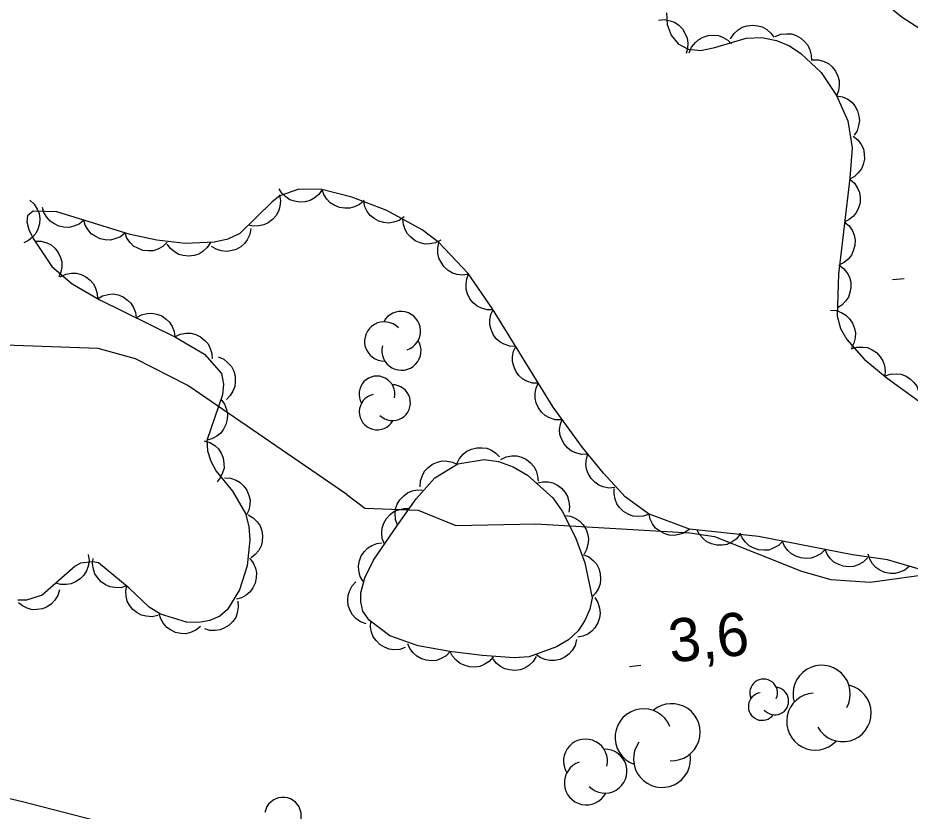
# Model space of a CAD drawing. Extents: x 336540 to 340074, y 5572036 to 5573747.
# Drawn here: x 338090.3 to 338152.3, y 5572282.6 to 5572337.8 of the extents above; entities that cross this region are included whole.
import ezdxf

# ---------------------------------------------------------------- set-up
doc = ezdxf.new("R2010")
doc.units = 0
for name, color, linetype in [('Niveau 2', 7, 'Continuous'), ('Niveau 22', 7, 'Continuous'), ('Niveau 3', 7, 'Continuous'), ('Niveau 44', 7, 'Continuous')]:
    doc.layers.add(name, color=color, linetype=linetype)

msp = doc.modelspace()

# ---------------------------------------------------------------- linework, layer by layer
at = {"layer": 'Niveau 2'}
for points in [[(338090.11, 5572354.71), (338098.73, 5572353.14), (338104.93, 5572352.33), (338108.16, 5572351.84), (338111.21, 5572351.25), (338119.68, 5572349.22), (338124.85, 5572347.75), (338127.98, 5572346.99), (338135.42, 5572342.9), (338137.97, 5572342.85), (338143.79, 5572341.47), (338146.85, 5572341.28), (338148.06, 5572340.84), (338151.76, 5572337.79), (338154.21, 5572336.23), (338155.75, 5572335.8), (338159.59, 5572333.64), (338161.3, 5572333.2), (338163.74, 5572331.8), (338172.34, 5572328.88), (338182.24, 5572323.95), (338185.17, 5572322.7)], [(338113.17, 5572304.63), (338102.14, 5572312.2), (338098.49, 5572314.04), (338095.91, 5572314.76), (338088.11, 5572315.05), (338082.12, 5572316.6), (338075.29, 5572317.42), (338071.92, 5572317.26), (338064.76, 5572318.41), (338060.61, 5572320.07), (338058.09, 5572319.94), (338057.88, 5572320.01)], [(338113.17, 5572304.63), (338114.42, 5572303.67), (338118.14, 5572303.52), (338120.74, 5572302.46), (338126.3, 5572302.59), (338137, 5572301.95), (338138.71, 5572301.7), (338144.76, 5572299.3), (338146.81, 5572298.72), (338149.53, 5572298.52), (338153.39, 5572299.06)]]:
    msp.add_lwpolyline(points, dxfattribs=at)
at = {"layer": 'Niveau 22'}
msp.add_lwpolyline([(338082.11, 5572285.27), (338090.64, 5572283.27), (338096.3, 5572281.81)], dxfattribs=at)
at = {"layer": 'Niveau 3'}
for p, q in [((338151.08, 5572319.56), (338151.89, 5572319.64)), ((338132.81, 5572292.67), (338133.61, 5572292.76))]:
    msp.add_line(p, q, dxfattribs=at)
at = {"layer": 'Niveau 44'}
for points in [[(338135.39, 5572338.1), (338135.43, 5572337.28), (338135.7, 5572336.54), (338136.19, 5572335.95), (338136.88, 5572335.57), (338137.74, 5572335.49), (338138.74, 5572335.7), (338140.93, 5572336.34), (338142.01, 5572336.38), (338143.03, 5572336.18), (338143.93, 5572335.8), (338144.72, 5572335.28), (338146.12, 5572333.95), (338147.19, 5572332.36), (338147.98, 5572330.6), (338148.29, 5572328.72), (338148.13, 5572326.62), (338147.33, 5572319.93), (338147.25, 5572317.02), (338147.48, 5572316.17), (338147.91, 5572315.4), (338149.11, 5572314.02), (338150.72, 5572312.71), (338155.31, 5572309.38)], [(338134.83, 5572337.59), (338135.24, 5572337.63), (338135.64, 5572337.55), (338135.95, 5572337.45), (338136.24, 5572337.24), (338136.5, 5572336.98), (338136.69, 5572336.65), (338136.83, 5572336.35), (338136.86, 5572336), (338136.84, 5572335.63), (338136.74, 5572335.28)], [(338139.84, 5572336.3), (338140.06, 5572336.65), (338140.37, 5572336.92), (338140.64, 5572337.1), (338140.98, 5572337.21), (338141.35, 5572337.25), (338141.73, 5572337.2), (338142.04, 5572337.13), (338142.35, 5572336.94), (338142.63, 5572336.7), (338142.84, 5572336.41)], [(338136.97, 5572335.33), (338137.13, 5572335.72), (338137.39, 5572336.03), (338137.63, 5572336.26), (338137.94, 5572336.42), (338138.29, 5572336.52), (338138.68, 5572336.54), (338139, 5572336.52), (338139.33, 5572336.39), (338139.65, 5572336.2), (338139.91, 5572335.95)], [(338142.94, 5572336.45), (338143.33, 5572336.61), (338143.73, 5572336.65), (338144.06, 5572336.64), (338144.39, 5572336.53), (338144.72, 5572336.35), (338145, 5572336.09), (338145.21, 5572335.85), (338145.35, 5572335.52), (338145.44, 5572335.16), (338145.45, 5572334.8)], [(338145.53, 5572334.83), (338145.94, 5572334.83), (338146.33, 5572334.71), (338146.63, 5572334.57), (338146.9, 5572334.34), (338147.13, 5572334.05), (338147.29, 5572333.7), (338147.39, 5572333.4), (338147.39, 5572333.04), (338147.34, 5572332.68), (338147.2, 5572332.34)], [(338147.2, 5572332.34), (338147.61, 5572332.27), (338147.97, 5572332.09), (338148.25, 5572331.9), (338148.47, 5572331.63), (338148.65, 5572331.3), (338148.74, 5572330.93), (338148.79, 5572330.61), (338148.73, 5572330.26), (338148.62, 5572329.91), (338148.43, 5572329.6)], [(338148.35, 5572329.53), (338148.68, 5572329.27), (338148.91, 5572328.94), (338149.06, 5572328.64), (338149.12, 5572328.3), (338149.13, 5572327.93), (338149.04, 5572327.56), (338148.92, 5572327.25), (338148.71, 5572326.97), (338148.44, 5572326.72), (338148.12, 5572326.54)], [(338148.12, 5572326.54), (338148.44, 5572326.27), (338148.65, 5572325.92), (338148.79, 5572325.62), (338148.84, 5572325.27), (338148.83, 5572324.9), (338148.72, 5572324.54), (338148.59, 5572324.24), (338148.37, 5572323.97), (338148.08, 5572323.73), (338147.76, 5572323.56)], [(338136.98, 5572302.2), (338134.14, 5572303.27), (338132.52, 5572304.46), (338131, 5572306.1), (338129.56, 5572307.89), (338127.5, 5572310.7), (338123.3, 5572317.52), (338121.6, 5572319.99), (338119.56, 5572322.14), (338118.41, 5572323.02), (338115.95, 5572324.37), (338113.53, 5572325.28), (338111.45, 5572325.81), (338109.85, 5572325.84), (338108.53, 5572325.38), (338108, 5572324.97), (338105.75, 5572322.76), (338104.91, 5572322.38), (338103.98, 5572322.15), (338101.94, 5572322.07), (338099.99, 5572322.3), (338098.12, 5572322.7), (338093.03, 5572324.26), (338091.39, 5572324.31), (338091, 5572323.99), (338090.94, 5572323.57), (338091.09, 5572323.03), (338091.4, 5572322.42), (338092.69, 5572320.48), (338094.11, 5572319.27), (338095.98, 5572318.17), (338101.28, 5572315.56), (338103.3, 5572314.37), (338104.47, 5572313.02), (338104.61, 5572312.3), (338104.53, 5572311.54), (338103.46, 5572308.38), (338103.49, 5572307.66), (338103.72, 5572306.93), (338104.11, 5572306.23), (338105.23, 5572304.85), (338106.15, 5572303.3), (338106.38, 5572302.4), (338106.45, 5572301.46), (338106.25, 5572299.67), (338105.73, 5572298), (338104.9, 5572296.62), (338104.36, 5572296.16), (338103.67, 5572295.85), (338102.89, 5572295.71), (338102.03, 5572295.74), (338100.23, 5572296.29), (338099.44, 5572296.79), (338098.06, 5572298.11), (338095.92, 5572299.87), (338095.53, 5572299.94), (338094.67, 5572299.85), (338094.3, 5572299.64), (338092.01, 5572297.61), (338090.93, 5572297.27), (338090.32, 5572297.27)], [(338111.47, 5572325.81), (338111.23, 5572325.47), (338110.91, 5572325.22), (338110.62, 5572325.05), (338110.28, 5572324.97), (338109.91, 5572324.94), (338109.54, 5572325.01), (338109.22, 5572325.11), (338108.93, 5572325.31), (338108.67, 5572325.56), (338108.47, 5572325.87)], [(338114.38, 5572325.06), (338114.06, 5572324.79), (338113.7, 5572324.62), (338113.38, 5572324.52), (338113.03, 5572324.52), (338112.66, 5572324.58), (338112.31, 5572324.73), (338112.03, 5572324.89), (338111.79, 5572325.15), (338111.59, 5572325.47), (338111.47, 5572325.8)], [(338091.16, 5572325.09), (338091.47, 5572324.81), (338091.67, 5572324.46), (338091.81, 5572324.15), (338091.85, 5572323.81), (338091.83, 5572323.44), (338091.71, 5572323.07), (338091.58, 5572322.77), (338091.34, 5572322.51), (338091.06, 5572322.28), (338090.73, 5572322.12)], [(338108.49, 5572325.45), (338108.57, 5572325.04), (338108.52, 5572324.64), (338108.44, 5572324.32), (338108.26, 5572324.01), (338108.02, 5572323.73), (338107.71, 5572323.51), (338107.42, 5572323.36), (338107.07, 5572323.29), (338106.7, 5572323.28), (338106.35, 5572323.35)], [(338094.91, 5572323.68), (338094.58, 5572323.42), (338094.21, 5572323.27), (338093.89, 5572323.19), (338093.53, 5572323.2), (338093.17, 5572323.28), (338092.83, 5572323.45), (338092.56, 5572323.63), (338092.33, 5572323.9), (338092.14, 5572324.22), (338092.04, 5572324.56)], [(338117.16, 5572323.92), (338116.82, 5572323.67), (338116.43, 5572323.55), (338116.1, 5572323.48), (338115.75, 5572323.52), (338115.4, 5572323.62), (338115.07, 5572323.81), (338114.81, 5572324.01), (338114.6, 5572324.29), (338114.43, 5572324.62), (338114.35, 5572324.97)], [(338097.78, 5572322.81), (338097.45, 5572322.54), (338097.07, 5572322.39), (338096.75, 5572322.31), (338096.4, 5572322.32), (338096.04, 5572322.4), (338095.7, 5572322.57), (338095.42, 5572322.75), (338095.2, 5572323.02), (338095.01, 5572323.34), (338094.91, 5572323.68)], [(338119.71, 5572322.31), (338119.34, 5572322.12), (338118.94, 5572322.04), (338118.61, 5572322.03), (338118.27, 5572322.11), (338117.93, 5572322.26), (338117.63, 5572322.5), (338117.39, 5572322.73), (338117.23, 5572323.04), (338117.11, 5572323.39), (338117.08, 5572323.75)], [(338147.76, 5572323.56), (338148.08, 5572323.29), (338148.3, 5572322.94), (338148.43, 5572322.64), (338148.48, 5572322.3), (338148.47, 5572321.93), (338148.36, 5572321.56), (338148.24, 5572321.26), (338148.01, 5572320.99), (338147.73, 5572320.75), (338147.41, 5572320.58)], [(338100.7, 5572322.15), (338100.4, 5572321.86), (338100.04, 5572321.67), (338099.73, 5572321.56), (338099.37, 5572321.55), (338099.01, 5572321.59), (338098.65, 5572321.74), (338098.36, 5572321.89), (338098.12, 5572322.14), (338097.9, 5572322.44), (338097.77, 5572322.78)], [(338106.52, 5572323.11), (338106.45, 5572322.7), (338106.26, 5572322.33), (338106.08, 5572322.06), (338105.81, 5572321.84), (338105.48, 5572321.66), (338105.11, 5572321.56), (338104.79, 5572321.51), (338104.44, 5572321.56), (338104.09, 5572321.68), (338103.78, 5572321.87)], [(338091.52, 5572322.23), (338091.94, 5572322.23), (338092.33, 5572322.11), (338092.63, 5572321.97), (338092.89, 5572321.74), (338093.12, 5572321.45), (338093.28, 5572321.1), (338093.38, 5572320.79), (338093.38, 5572320.44), (338093.32, 5572320.07), (338093.18, 5572319.74)], [(338103.7, 5572322.14), (338103.48, 5572321.78), (338103.18, 5572321.52), (338102.9, 5572321.33), (338102.57, 5572321.23), (338102.2, 5572321.18), (338101.82, 5572321.23), (338101.5, 5572321.31), (338101.2, 5572321.49), (338100.92, 5572321.73), (338100.7, 5572322.02)], [(338121.65, 5572319.94), (338121.24, 5572319.87), (338120.83, 5572319.92), (338120.51, 5572320.01), (338120.22, 5572320.19), (338119.94, 5572320.44), (338119.72, 5572320.76), (338119.57, 5572321.05), (338119.51, 5572321.39), (338119.51, 5572321.76), (338119.58, 5572322.12)], [(338147.35, 5572320.59), (338147.69, 5572320.34), (338147.93, 5572320.02), (338148.1, 5572319.73), (338148.18, 5572319.39), (338148.2, 5572319.02), (338148.13, 5572318.65), (338148.03, 5572318.34), (338147.83, 5572318.05), (338147.57, 5572317.78), (338147.27, 5572317.59)], [(338093.27, 5572319.76), (338093.65, 5572319.94), (338094.05, 5572320), (338094.38, 5572320.01), (338094.72, 5572319.91), (338095.05, 5572319.75), (338095.35, 5572319.51), (338095.57, 5572319.27), (338095.73, 5572318.96), (338095.83, 5572318.6), (338095.86, 5572318.24)], [(338123.34, 5572317.46), (338122.92, 5572317.46), (338122.53, 5572317.57), (338122.23, 5572317.71), (338121.96, 5572317.94), (338121.73, 5572318.22), (338121.57, 5572318.57), (338121.46, 5572318.88), (338121.46, 5572319.23), (338121.51, 5572319.6), (338121.64, 5572319.93)], [(338095.85, 5572318.23), (338096.21, 5572318.44), (338096.61, 5572318.53), (338096.94, 5572318.56), (338097.29, 5572318.49), (338097.63, 5572318.36), (338097.94, 5572318.13), (338098.18, 5572317.91), (338098.36, 5572317.61), (338098.49, 5572317.26), (338098.54, 5572316.91)], [(338098.54, 5572316.91), (338098.91, 5572317.11), (338099.3, 5572317.2), (338099.63, 5572317.23), (338099.98, 5572317.16), (338100.32, 5572317.03), (338100.63, 5572316.81), (338100.87, 5572316.59), (338101.05, 5572316.29), (338101.19, 5572315.94), (338101.23, 5572315.58)], [(338124.91, 5572314.9), (338124.49, 5572314.92), (338124.11, 5572315.06), (338123.82, 5572315.21), (338123.56, 5572315.45), (338123.34, 5572315.75), (338123.2, 5572316.1), (338123.11, 5572316.41), (338123.12, 5572316.77), (338123.19, 5572317.13), (338123.34, 5572317.46)], [(338146.77, 5572317.44), (338147.19, 5572317.4), (338147.57, 5572317.25), (338147.85, 5572317.09), (338148.1, 5572316.83), (338148.31, 5572316.53), (338148.44, 5572316.17), (338148.51, 5572315.85), (338148.49, 5572315.5), (338148.4, 5572315.14), (338148.24, 5572314.82)], [(338101.24, 5572315.59), (338101.61, 5572315.76), (338102.02, 5572315.83), (338102.35, 5572315.83), (338102.68, 5572315.74), (338103.02, 5572315.58), (338103.31, 5572315.33), (338103.54, 5572315.09), (338103.69, 5572314.78), (338103.8, 5572314.42), (338103.82, 5572314.06)], [(338126.48, 5572312.35), (338126.07, 5572312.37), (338125.68, 5572312.5), (338125.39, 5572312.65), (338125.13, 5572312.89), (338124.91, 5572313.19), (338124.77, 5572313.55), (338124.68, 5572313.86), (338124.69, 5572314.21), (338124.76, 5572314.58), (338124.91, 5572314.9)], [(338148.21, 5572314.75), (338148.61, 5572314.87), (338149.02, 5572314.87), (338149.34, 5572314.83), (338149.66, 5572314.68), (338149.97, 5572314.48), (338150.22, 5572314.19), (338150.41, 5572313.92), (338150.52, 5572313.58), (338150.57, 5572313.22), (338150.54, 5572312.86)], [(338104.24, 5572314.18), (338104.63, 5572314.02), (338104.94, 5572313.75), (338105.16, 5572313.51), (338105.32, 5572313.19), (338105.42, 5572312.84), (338105.43, 5572312.46), (338105.4, 5572312.13), (338105.27, 5572311.81), (338105.07, 5572311.49), (338104.82, 5572311.23)], [(338150.53, 5572312.85), (338150.92, 5572312.99), (338151.33, 5572313.01), (338151.66, 5572312.99), (338151.99, 5572312.86), (338152.3, 5572312.67), (338152.57, 5572312.4), (338152.77, 5572312.14), (338152.9, 5572311.81), (338152.97, 5572311.45), (338152.96, 5572311.09)], [(338128.06, 5572309.8), (338127.64, 5572309.81), (338127.26, 5572309.95), (338126.96, 5572310.1), (338126.71, 5572310.34), (338126.49, 5572310.64), (338126.34, 5572310.99), (338126.25, 5572311.31), (338126.26, 5572311.66), (338126.34, 5572312.02), (338126.48, 5572312.35)], [(338104.43, 5572311.24), (338104.68, 5572310.9), (338104.82, 5572310.52), (338104.89, 5572310.2), (338104.87, 5572309.85), (338104.78, 5572309.49), (338104.6, 5572309.15), (338104.42, 5572308.88), (338104.14, 5572308.67), (338103.81, 5572308.49), (338103.46, 5572308.39)], [(338129.9, 5572307.42), (338129.48, 5572307.41), (338129.09, 5572307.51), (338128.79, 5572307.64), (338128.51, 5572307.86), (338128.27, 5572308.14), (338128.1, 5572308.48), (338127.98, 5572308.78), (338127.96, 5572309.14), (338128.01, 5572309.5), (338128.13, 5572309.84)], [(338103.27, 5572308.36), (338103.67, 5572308.24), (338104.01, 5572308.02), (338104.26, 5572307.8), (338104.45, 5572307.5), (338104.59, 5572307.16), (338104.64, 5572306.78), (338104.65, 5572306.46), (338104.55, 5572306.12), (338104.39, 5572305.78), (338104.17, 5572305.5)], [(338120.83, 5572306.74), (338121, 5572307.12), (338121.27, 5572307.42), (338121.52, 5572307.64), (338121.84, 5572307.78), (338122.2, 5572307.87), (338122.59, 5572307.87), (338122.91, 5572307.84), (338123.23, 5572307.69), (338123.54, 5572307.49), (338123.79, 5572307.23)], [(338123.87, 5572307.06), (338124.25, 5572307.24), (338124.65, 5572307.3), (338124.98, 5572307.31), (338125.32, 5572307.21), (338125.65, 5572307.06), (338125.94, 5572306.81), (338126.17, 5572306.57), (338126.33, 5572306.26), (338126.43, 5572305.9), (338126.46, 5572305.54)], [(338131.8, 5572305.1), (338131.39, 5572305.07), (338130.99, 5572305.15), (338130.68, 5572305.26), (338130.4, 5572305.47), (338130.14, 5572305.74), (338129.95, 5572306.07), (338129.82, 5572306.37), (338129.79, 5572306.73), (338129.82, 5572307.1), (338129.92, 5572307.44)], [(338116.7, 5572302.49), (338118, 5572304.31), (338119.3, 5572305.78), (338120.88, 5572306.75), (338122.71, 5572307.05), (338123.71, 5572306.92), (338124.74, 5572306.55), (338125.73, 5572305.97), (338127.49, 5572304.39), (338128.14, 5572303.47), (338129.07, 5572301.64), (338129.71, 5572299.88), (338130.22, 5572297.44), (338130.05, 5572296.64), (338129.72, 5572295.87), (338129.24, 5572295.14), (338128.58, 5572294.52), (338127.75, 5572294.03), (338125.84, 5572293.33), (338124.8, 5572293.27), (338122.59, 5572293.43), (338120.33, 5572293.71), (338118.14, 5572294.11), (338116.16, 5572294.8), (338114.73, 5572295.88), (338114.3, 5572296.52), (338114.14, 5572297.16), (338114.15, 5572297.78), (338114.44, 5572298.83), (338115.03, 5572300.05), (338116.7, 5572302.49)], [(338118.28, 5572305.15), (338118.3, 5572305.57), (338118.43, 5572305.95), (338118.58, 5572306.25), (338118.82, 5572306.5), (338119.12, 5572306.72), (338119.48, 5572306.87), (338119.79, 5572306.95), (338120.14, 5572306.94), (338120.51, 5572306.87), (338120.83, 5572306.72)], [(338104.68, 5572305.78), (338105.1, 5572305.75), (338105.48, 5572305.61), (338105.77, 5572305.46), (338106.02, 5572305.21), (338106.24, 5572304.91), (338106.37, 5572304.55), (338106.46, 5572304.24), (338106.44, 5572303.89), (338106.36, 5572303.52), (338106.21, 5572303.2)], [(338126.36, 5572305.41), (338126.76, 5572305.51), (338127.17, 5572305.49), (338127.49, 5572305.43), (338127.81, 5572305.27), (338128.1, 5572305.05), (338128.34, 5572304.75), (338128.51, 5572304.47), (338128.6, 5572304.13), (338128.64, 5572303.76), (338128.59, 5572303.4)], [(338116.7, 5572302.49), (338116.55, 5572302.88), (338116.53, 5572303.29), (338116.55, 5572303.62), (338116.68, 5572303.95), (338116.87, 5572304.26), (338117.14, 5572304.53), (338117.39, 5572304.74), (338117.72, 5572304.87), (338118.08, 5572304.94), (338118.44, 5572304.93)], [(338134.17, 5572303.25), (338133.77, 5572303.11), (338133.37, 5572303.09), (338133.04, 5572303.12), (338132.71, 5572303.25), (338132.4, 5572303.44), (338132.13, 5572303.71), (338131.93, 5572303.97), (338131.81, 5572304.3), (338131.74, 5572304.67), (338131.75, 5572305.03)], [(338115.8, 5572301.17), (338115.64, 5572301.56), (338115.61, 5572301.96), (338115.63, 5572302.29), (338115.74, 5572302.62), (338115.93, 5572302.94), (338116.19, 5572303.22), (338116.44, 5572303.43), (338116.77, 5572303.56), (338117.13, 5572303.65), (338117.49, 5572303.64)], [(338106.32, 5572303.21), (338106.68, 5572303), (338106.96, 5572302.71), (338107.15, 5572302.44), (338107.27, 5572302.1), (338107.33, 5572301.74), (338107.29, 5572301.36), (338107.23, 5572301.04), (338107.06, 5572300.73), (338106.82, 5572300.44), (338106.54, 5572300.22)], [(338128.3, 5572303.16), (338128.71, 5572303.11), (338129.08, 5572302.94), (338129.37, 5572302.77), (338129.6, 5572302.5), (338129.8, 5572302.19), (338129.91, 5572301.82), (338129.97, 5572301.5), (338129.93, 5572301.15), (338129.83, 5572300.8), (338129.66, 5572300.48)], [(338136.98, 5572302.2), (338136.64, 5572301.96), (338136.25, 5572301.83), (338135.93, 5572301.77), (338135.58, 5572301.8), (338135.22, 5572301.9), (338134.89, 5572302.1), (338134.63, 5572302.29), (338134.42, 5572302.58), (338134.26, 5572302.91), (338134.17, 5572303.26)], [(338173.49, 5572286.24), (338171.72, 5572285.56), (338169.85, 5572285.03), (338167.8, 5572284.74), (338165.66, 5572284.56), (338163.58, 5572284.51), (338160.52, 5572284.62), (338158.57, 5572285.13), (338157.87, 5572285.63), (338157.42, 5572286.27), (338157.17, 5572287.05), (338157.1, 5572287.97), (338157.68, 5572293.18), (338157.55, 5572294.22), (338156.81, 5572296.21), (338156.18, 5572297.17), (338154.41, 5572298.74), (338153.27, 5572299.34), (338150.74, 5572300.08), (338148.3, 5572300.42), (338141.78, 5572301.69), (338136.98, 5572302.2)], [(338140.49, 5572301.83), (338140.22, 5572301.51), (338139.88, 5572301.29), (338139.58, 5572301.15), (338139.24, 5572301.09), (338138.87, 5572301.1), (338138.5, 5572301.2), (338138.19, 5572301.32), (338137.92, 5572301.55), (338137.68, 5572301.83), (338137.51, 5572302.14)], [(338143.45, 5572301.36), (338143.16, 5572301.07), (338142.8, 5572300.88), (338142.49, 5572300.76), (338142.14, 5572300.74), (338141.77, 5572300.78), (338141.41, 5572300.91), (338141.12, 5572301.06), (338140.87, 5572301.31), (338140.65, 5572301.61), (338140.51, 5572301.94)], [(338114.31, 5572298.57), (338114.1, 5572298.93), (338114.01, 5572299.33), (338113.98, 5572299.65), (338114.05, 5572300), (338114.18, 5572300.35), (338114.4, 5572300.66), (338114.62, 5572300.9), (338114.92, 5572301.08), (338115.26, 5572301.22), (338115.62, 5572301.27)], [(338146.4, 5572300.79), (338146.1, 5572300.5), (338145.74, 5572300.3), (338145.43, 5572300.19), (338145.08, 5572300.17), (338144.72, 5572300.21), (338144.36, 5572300.34), (338144.07, 5572300.49), (338143.81, 5572300.73), (338143.59, 5572301.03), (338143.45, 5572301.36)], [(338095.21, 5572300.45), (338095.27, 5572300.03), (338095.2, 5572299.63), (338095.1, 5572299.32), (338094.91, 5572299.02), (338094.65, 5572298.76), (338094.33, 5572298.55), (338094.03, 5572298.41), (338093.69, 5572298.36), (338093.31, 5572298.37), (338092.97, 5572298.46)], [(338129.59, 5572300.44), (338129.98, 5572300.28), (338130.29, 5572300.03), (338130.52, 5572299.79), (338130.68, 5572299.47), (338130.78, 5572299.12), (338130.8, 5572298.74), (338130.78, 5572298.41), (338130.65, 5572298.08), (338130.46, 5572297.76), (338130.21, 5572297.51)], [(338149.34, 5572300.22), (338149.05, 5572299.92), (338148.69, 5572299.73), (338148.38, 5572299.62), (338148.03, 5572299.59), (338147.66, 5572299.63), (338147.3, 5572299.77), (338147.01, 5572299.91), (338146.76, 5572300.16), (338146.54, 5572300.46), (338146.4, 5572300.79)], [(338152.27, 5572299.63), (338151.95, 5572299.36), (338151.58, 5572299.21), (338151.26, 5572299.12), (338150.91, 5572299.13), (338150.55, 5572299.2), (338150.2, 5572299.37), (338149.92, 5572299.54), (338149.7, 5572299.81), (338149.51, 5572300.13), (338149.4, 5572300.47)], [(338097.87, 5572298.26), (338097.47, 5572298.14), (338097.07, 5572298.15), (338096.74, 5572298.19), (338096.42, 5572298.34), (338096.12, 5572298.55), (338095.86, 5572298.84), (338095.68, 5572299.11), (338095.57, 5572299.44), (338095.52, 5572299.81), (338095.56, 5572300.17)], [(338106.42, 5572300.2), (338106.68, 5572299.87), (338106.83, 5572299.5), (338106.91, 5572299.18), (338106.89, 5572298.82), (338106.81, 5572298.46), (338106.64, 5572298.12), (338106.46, 5572297.85), (338106.19, 5572297.62), (338105.87, 5572297.44), (338105.52, 5572297.34)], [(338114.52, 5572295.63), (338114.13, 5572295.77), (338113.81, 5572296.01), (338113.57, 5572296.25), (338113.4, 5572296.55), (338113.28, 5572296.9), (338113.25, 5572297.29), (338113.26, 5572297.61), (338113.38, 5572297.94), (338113.56, 5572298.27), (338113.8, 5572298.54)], [(338093.23, 5572297.99), (338093.11, 5572297.59), (338092.88, 5572297.25), (338092.67, 5572297.01), (338092.37, 5572296.82), (338092.03, 5572296.68), (338091.65, 5572296.62), (338091.32, 5572296.61), (338090.98, 5572296.71), (338090.65, 5572296.87), (338090.37, 5572297.09)], [(338100.05, 5572296.2), (338099.65, 5572296.11), (338099.24, 5572296.15), (338098.92, 5572296.22), (338098.61, 5572296.39), (338098.32, 5572296.62), (338098.09, 5572296.93), (338097.93, 5572297.21), (338097.85, 5572297.55), (338097.83, 5572297.92), (338097.89, 5572298.28)], [(338105.6, 5572297.21), (338105.64, 5572296.8), (338105.57, 5572296.4), (338105.46, 5572296.08), (338105.26, 5572295.8), (338105, 5572295.53), (338104.68, 5572295.34), (338104.38, 5572295.2), (338104.03, 5572295.16), (338103.66, 5572295.17), (338103.31, 5572295.27)], [(338130.4, 5572297.45), (338130.62, 5572297.1), (338130.74, 5572296.71), (338130.78, 5572296.38), (338130.73, 5572296.04), (338130.62, 5572295.69), (338130.41, 5572295.36), (338130.2, 5572295.11), (338129.91, 5572294.92), (338129.57, 5572294.76), (338129.22, 5572294.7)], [(338103.02, 5572295.44), (338102.69, 5572295.18), (338102.32, 5572295.02), (338102, 5572294.94), (338101.64, 5572294.95), (338101.28, 5572295.03), (338100.94, 5572295.2), (338100.67, 5572295.38), (338100.44, 5572295.65), (338100.26, 5572295.97), (338100.15, 5572296.31)], [(338117.24, 5572293.98), (338116.85, 5572293.85), (338116.44, 5572293.83), (338116.11, 5572293.87), (338115.79, 5572294), (338115.47, 5572294.19), (338115.21, 5572294.47), (338115.01, 5572294.73), (338114.9, 5572295.06), (338114.83, 5572295.43), (338114.85, 5572295.79)], [(338120.36, 5572293.7), (338120.07, 5572293.41), (338119.72, 5572293.21), (338119.41, 5572293.09), (338119.06, 5572293.06), (338118.69, 5572293.1), (338118.33, 5572293.23), (338118.04, 5572293.37), (338117.78, 5572293.62), (338117.56, 5572293.91), (338117.41, 5572294.24)], [(338129.13, 5572294.53), (338129.03, 5572294.13), (338128.82, 5572293.78), (338128.61, 5572293.52), (338128.32, 5572293.32), (338127.99, 5572293.16), (338127.61, 5572293.09), (338127.29, 5572293.07), (338126.94, 5572293.15), (338126.6, 5572293.29), (338126.31, 5572293.5)], [(338123.34, 5572293.34), (338123.07, 5572293.02), (338122.72, 5572292.81), (338122.42, 5572292.67), (338122.07, 5572292.62), (338121.7, 5572292.64), (338121.34, 5572292.75), (338121.04, 5572292.87), (338120.77, 5572293.1), (338120.53, 5572293.39), (338120.36, 5572293.71)], [(338126.34, 5572293.36), (338126.13, 5572293), (338125.83, 5572292.73), (338125.55, 5572292.54), (338125.22, 5572292.43), (338124.85, 5572292.38), (338124.47, 5572292.42), (338124.15, 5572292.49), (338123.85, 5572292.66), (338123.56, 5572292.9), (338123.34, 5572293.19)]]:
    msp.add_lwpolyline(points, dxfattribs=at)
for centre, radius, start, end in [((338116.935, 5572315.977), 1.364, 288.61629, 151.30065), ((338115.774, 5572315.26), 1.364, 43.9486, 271.40568), ((338116.971, 5572314.62), 1.364, 165.79479, 31.48338), ((338115.27, 5572311.605), 1.245, 347.89951, 210.58387), ((338116.351, 5572311.001), 1.245, 225.07801, 90.7666), ((338115.291, 5572310.361), 1.245, 103.23181, 330.6889), ((338146.164, 5572290.763), 1.987, 331.26235, 196.95094), ((338142.133, 5572290.831), 0.961, 335.89812, 203.3552), ((338142.908, 5572290.261), 0.961, 220.56581, 83.25017), ((338147.617, 5572289.423), 1.987, 209.41616, 76.87324), ((338142.03, 5572289.881), 0.961, 97.74431, 323.43291), ((338145.718, 5572288.837), 1.987, 94.08385, 316.76821), ((338133.792, 5572287.739), 1.983, 22.60103, 250.05811), ((338135.743, 5572288.095), 1.983, 267.26872, 129.95308), ((338129.758, 5572286.09), 1.528, 346.39102, 212.07961), ((338135.073, 5572286.239), 1.983, 144.44723, 10.13582), ((338131.106, 5572285.387), 1.528, 224.54482, 92.00191), ((338129.814, 5572284.571), 1.528, 109.21251, 331.89688), ((338108.74, 5572282.29), 1.276, 303.72656, 169.41515)]:
    msp.add_arc(centre, radius, start, end, dxfattribs=at)

# ---------------------------------------------------------------- texts
at = {"layer": 'Niveau 3'}
msp.add_text('3,6    ', height=3, rotation=5.88941, dxfattribs=at).set_placement((338135.68, 5572292.93))

doc.saveas('drawing.dxf')
